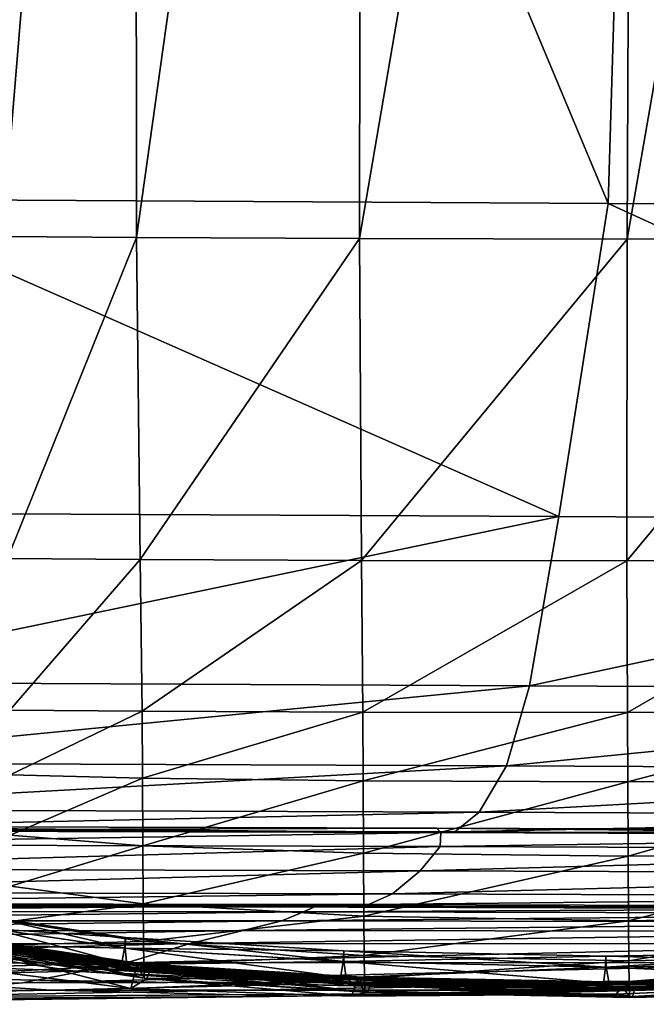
# Model space of a CAD drawing. Header units: millimetres. Extents: x 2387 to 13955, y -4964 to 364.
# Tile 878 of 1056: x 4474 to 4498, y -375 to -338. Entities that reach past the tile are written whole.
import ezdxf

# ---------------------------------------------------------------- set-up
doc = ezdxf.new("R2010")
doc.units = ezdxf.units.MM
doc.header["$MEASUREMENT"] = 0
doc.layers.add('Predefinito', color=7, linetype='Continuous', true_color=0x000000)

# ---------------------------------------------------------------- blocks, each defined once
blk = doc.blocks.new('Blocco 08')
at = {"layer": 'Predefinito'}
for points in [[(-468.751, -561.616, 730.648), (-470.607, -626.494, 730.493), (-441.548, -626.659, 607.928)], [(-441.548, -626.659, 607.928), (-439.661, -563.818, 608.307), (-468.751, -561.616, 730.648)], [(-439.661, -563.818, 608.307), (-441.548, -626.659, 607.928), (-414.032, -626.828, 485.657)], [(-464.437, -627.911, 12.252), (-464.575, -567.128, 12.545), (-459.43, -567.162, 12.537)], [(-459.43, -567.162, 12.537), (-459.378, -627.945, 12.188), (-464.437, -627.911, 12.252)], [(-459.378, -627.945, 12.188), (-459.43, -567.162, 12.537), (-450.855, -567.204, 12.5)], [(-450.855, -567.204, 12.5), (-450.947, -627.986, 12.09), (-459.378, -627.945, 12.188)], [(-450.947, -627.986, 12.09), (-450.855, -567.204, 12.5), (-440.564, -567.222, 12.43)], [(-440.564, -567.222, 12.43), (-440.831, -628.003, 12.001), (-450.947, -627.986, 12.09)], [(-430.274, -567.196, 12.353), (-430.714, -627.978, 11.954), (-440.831, -628.003, 12.001)], [(-440.831, -628.003, 12.001), (-440.564, -567.222, 12.43), (-430.274, -567.196, 12.353)], [(-470.607, -626.494, 730.493), (-472.423, -638.359, 730.374), (-443.406, -638.502, 607.793)], [(-443.406, -638.502, 607.793), (-441.548, -626.659, 607.928), (-470.607, -626.494, 730.493)], [(-441.548, -626.659, 607.928), (-443.406, -638.502, 607.793), (-415.328, -638.657, 485.518)], [(-415.328, -638.657, 485.518), (-414.032, -626.828, 485.657), (-441.548, -626.659, 607.928)], [(-464.256, -640.089, 12.205), (-464.437, -627.911, 12.252), (-459.378, -627.945, 12.188)], [(-459.378, -627.945, 12.188), (-459.238, -640.122, 12.138), (-464.256, -640.089, 12.205)], [(-459.238, -640.122, 12.138), (-459.378, -627.945, 12.188), (-450.947, -627.986, 12.09)], [(-450.947, -627.986, 12.09), (-450.874, -640.163, 12.036), (-459.238, -640.122, 12.138)], [(-450.874, -640.163, 12.036), (-450.947, -627.986, 12.09), (-440.831, -628.003, 12.001)], [(-440.831, -628.003, 12.001), (-440.838, -640.179, 11.944), (-450.874, -640.163, 12.036)], [(-430.714, -627.978, 11.954), (-430.802, -640.155, 11.897), (-440.838, -640.179, 11.944)], [(-440.838, -640.179, 11.944), (-440.831, -628.003, 12.001), (-430.714, -627.978, 11.954)], [(-443.406, -638.502, 607.793), (-472.423, -638.359, 730.374), (-473.536, -644.77, 730.341)], [(-473.536, -644.77, 730.341), (-444.524, -644.9, 607.757), (-443.406, -638.502, 607.793)], [(-415.328, -638.657, 485.518), (-443.406, -638.502, 607.793), (-444.524, -644.9, 607.757)], [(-444.524, -644.9, 607.757), (-416.202, -645.046, 485.459), (-415.328, -638.657, 485.518)], [(-464.168, -645.828, 12.441), (-464.256, -640.089, 12.205), (-459.238, -640.122, 12.138)], [(-459.238, -640.122, 12.138), (-459.163, -645.862, 12.372), (-464.168, -645.828, 12.441)], [(-459.163, -645.862, 12.372), (-459.238, -640.122, 12.138), (-450.874, -640.163, 12.036)], [(-450.874, -640.163, 12.036), (-450.822, -645.902, 12.271), (-459.163, -645.862, 12.372)], [(-450.822, -645.902, 12.271), (-450.874, -640.163, 12.036), (-440.838, -640.179, 11.944)], [(-440.838, -640.179, 11.944), (-440.813, -645.919, 12.177), (-450.822, -645.902, 12.271)], [(-440.813, -645.919, 12.177), (-440.838, -640.179, 11.944), (-430.802, -640.155, 11.897)], [(-430.802, -640.155, 11.897), (-430.804, -645.894, 12.125), (-440.813, -645.919, 12.177)], [(-444.524, -644.9, 607.757), (-473.536, -644.77, 730.341), (-474.39, -647.817, 730.333)], [(-474.39, -647.817, 730.333), (-445.387, -647.933, 607.748), (-444.524, -644.9, 607.757)], [(-416.202, -645.046, 485.459), (-444.524, -644.9, 607.757), (-445.387, -647.933, 607.748)], [(-445.387, -647.933, 607.748), (-416.98, -648.073, 485.434), (-416.202, -645.046, 485.459)], [(-464.157, -648.27, 12.968), (-464.168, -645.828, 12.441), (-459.163, -645.862, 12.372)], [(-459.163, -645.862, 12.372), (-459.152, -648.394, 12.9), (-464.157, -648.27, 12.968)], [(-459.152, -648.394, 12.9), (-459.163, -645.862, 12.372), (-450.822, -645.902, 12.271)], [(-450.822, -645.902, 12.271), (-450.811, -648.495, 12.798), (-459.152, -648.394, 12.9)], [(-450.811, -648.495, 12.798), (-450.822, -645.902, 12.271), (-440.813, -645.919, 12.177)], [(-440.813, -645.919, 12.177), (-440.802, -648.534, 12.704), (-450.811, -648.495, 12.798)], [(-440.802, -648.534, 12.704), (-440.813, -645.919, 12.177), (-430.804, -645.894, 12.125)], [(-430.804, -645.894, 12.125), (-430.793, -648.487, 12.651), (-440.802, -648.534, 12.704)], [(-445.387, -647.933, 607.748), (-474.39, -647.817, 730.333), (-475.413, -649.58, 730.332)], [(-475.413, -649.58, 730.332), (-446.42, -649.684, 607.751), (-445.387, -647.933, 607.748)], [(-416.98, -648.073, 485.434), (-445.387, -647.933, 607.748), (-446.42, -649.684, 607.751)], [(-464.147, -650.558, 13.858), (-464.157, -648.27, 12.968), (-459.152, -648.394, 12.9)], [(-459.152, -648.394, 12.9), (-459.141, -650.953, 13.789), (-464.147, -650.558, 13.858)], [(-459.141, -650.953, 13.789), (-459.152, -648.394, 12.9), (-450.811, -648.495, 12.798)], [(-446.42, -649.684, 607.751), (-417.962, -649.813, 485.42), (-416.98, -648.073, 485.434)], [(-450.811, -648.495, 12.798), (-450.8, -651.236, 13.688), (-459.141, -650.953, 13.789)], [(-450.8, -651.236, 13.688), (-450.811, -648.495, 12.798), (-440.802, -648.534, 12.704)], [(-440.802, -648.534, 12.704), (-440.791, -651.345, 13.594), (-450.8, -651.236, 13.688)], [(-440.791, -651.345, 13.594), (-440.802, -648.534, 12.704), (-430.793, -648.487, 12.651)], [(-430.793, -648.487, 12.651), (-430.782, -651.23, 13.54), (-440.791, -651.345, 13.594)], [(-446.42, -649.684, 607.751), (-475.413, -649.58, 730.332), (-476.328, -650.339, 730.319)], [(-476.328, -650.339, 730.319), (-447.341, -650.43, 607.738), (-446.42, -649.684, 607.751)], [(-417.962, -649.813, 485.42), (-446.42, -649.684, 607.751), (-447.341, -650.43, 607.738)], [(-447.341, -650.43, 607.738), (-418.862, -650.551, 485.396), (-417.962, -649.813, 485.42)], [(-447.871, -650.455, 607.689), (-476.859, -650.371, 730.272), (-477.028, -650.203, 730.239)], [(-477.028, -650.203, 730.239), (-448.038, -650.286, 607.654), (-447.871, -650.455, 607.689)], [(-448.038, -650.286, 607.654), (-477.028, -650.203, 730.239), (-476.859, -650.371, 730.272)], [(-476.859, -650.371, 730.272), (-447.871, -650.455, 607.689), (-448.038, -650.286, 607.654)], [(-419.389, -650.57, 485.341), (-447.871, -650.455, 607.689), (-448.038, -650.286, 607.654)], [(-448.038, -650.286, 607.654), (-419.562, -650.4, 485.306), (-419.389, -650.57, 485.341)], [(-419.562, -650.4, 485.306), (-448.038, -650.286, 607.654), (-447.871, -650.455, 607.689)], [(-447.871, -650.455, 607.689), (-476.859, -650.371, 730.272), (-476.883, -650.901, 730.322)], [(-476.883, -650.901, 730.322), (-447.9, -650.984, 607.742), (-447.871, -650.455, 607.689)], [(-447.341, -650.43, 607.738), (-476.328, -650.339, 730.319), (-476.859, -650.371, 730.272)], [(-476.859, -650.371, 730.272), (-447.871, -650.455, 607.689), (-447.341, -650.43, 607.738)], [(-464.135, -652.48, 15.11), (-464.147, -650.558, 13.858), (-459.141, -650.953, 13.789)], [(-419.389, -650.57, 485.341), (-447.871, -650.455, 607.689), (-447.9, -650.984, 607.742)], [(-447.9, -650.984, 607.742), (-419.403, -651.1, 485.392), (-419.389, -650.57, 485.341)], [(-447.871, -650.455, 607.689), (-419.389, -650.57, 485.341), (-419.562, -650.4, 485.306)], [(-418.862, -650.551, 485.396), (-447.341, -650.43, 607.738), (-447.871, -650.455, 607.689)], [(-447.871, -650.455, 607.689), (-419.389, -650.57, 485.341), (-418.862, -650.551, 485.396)], [(-447.9, -650.984, 607.742), (-476.883, -650.901, 730.322), (-477.629, -651.826, 730.34)], [(-477.629, -651.826, 730.34), (-448.654, -651.899, 607.764), (-447.9, -650.984, 607.742)], [(-459.141, -650.953, 13.789), (-459.13, -653.146, 15.042), (-464.135, -652.48, 15.11)], [(-459.13, -653.146, 15.042), (-459.141, -650.953, 13.789), (-450.8, -651.236, 13.688)], [(-419.403, -651.1, 485.392), (-447.9, -650.984, 607.742), (-448.654, -651.899, 607.764)], [(-450.8, -651.236, 13.688), (-450.788, -653.612, 14.941), (-459.13, -653.146, 15.042)], [(-450.788, -653.612, 14.941), (-450.8, -651.236, 13.688), (-440.791, -651.345, 13.594)], [(-440.791, -651.345, 13.594), (-440.779, -653.789, 14.848), (-450.788, -653.612, 14.941)], [(-448.654, -651.899, 607.764), (-420.13, -652.009, 485.404), (-419.403, -651.1, 485.392)], [(-440.779, -653.789, 14.848), (-440.791, -651.345, 13.594), (-430.782, -651.23, 13.54)], [(-430.782, -651.23, 13.54), (-430.77, -653.607, 14.793), (-440.779, -653.789, 14.848)], [(-448.654, -651.899, 607.764), (-477.629, -651.826, 730.34), (-478.667, -652.715, 730.344)], [(-478.667, -652.715, 730.344), (-449.7, -652.773, 607.773), (-448.654, -651.899, 607.764)], [(-420.13, -652.009, 485.404), (-448.654, -651.899, 607.764), (-449.7, -652.773, 607.773)], [(-449.7, -652.773, 607.773), (-421.149, -652.872, 485.399), (-420.13, -652.009, 485.404)], [(-464.122, -653.824, 16.726), (-464.135, -652.48, 15.11), (-459.13, -653.146, 15.042)], [(-449.7, -652.773, 607.773), (-478.667, -652.715, 730.344), (-479.567, -653.133, 730.349)], [(-479.567, -653.133, 730.349), (-450.604, -653.178, 607.781), (-449.7, -652.773, 607.773)], [(-421.149, -652.872, 485.399), (-449.7, -652.773, 607.773), (-450.604, -653.178, 607.781)], [(-450.604, -653.178, 607.781), (-422.042, -653.269, 485.396), (-421.149, -652.872, 485.399)], [(-452.56, -653.229, 607.788), (-481.522, -653.211, 730.351), (-482.028, -653.439, 730.358)], [(-482.028, -653.439, 730.358), (-453.069, -653.451, 607.797), (-452.56, -653.229, 607.788)], [(-452.009, -653.233, 607.787), (-480.971, -653.209, 730.351), (-481.522, -653.211, 730.351)], [(-481.522, -653.211, 730.351), (-452.56, -653.229, 607.788), (-452.009, -653.233, 607.787)], [(-480.971, -653.209, 730.351), (-452.009, -653.233, 607.787), (-451.371, -653.277, 607.787)], [(-451.371, -653.277, 607.787), (-480.334, -653.243, 730.353), (-480.971, -653.209, 730.351)], [(-450.604, -653.178, 607.781), (-479.567, -653.133, 730.349), (-480.334, -653.243, 730.353)], [(-480.334, -653.243, 730.353), (-451.371, -653.277, 607.787), (-450.604, -653.178, 607.781)], [(-459.13, -653.146, 15.042), (-459.117, -654.581, 16.658), (-464.122, -653.824, 16.726)], [(-459.117, -654.581, 16.658), (-459.13, -653.146, 15.042), (-450.788, -653.612, 14.941)], [(-423.994, -653.299, 485.381), (-452.56, -653.229, 607.788), (-453.069, -653.451, 607.797)], [(-423.443, -653.309, 485.386), (-452.009, -653.233, 607.787), (-452.56, -653.229, 607.788)], [(-452.56, -653.229, 607.788), (-423.994, -653.299, 485.381), (-423.443, -653.309, 485.386)], [(-452.009, -653.233, 607.787), (-423.443, -653.309, 485.386), (-422.806, -653.36, 485.393)], [(-422.806, -653.36, 485.393), (-451.371, -653.277, 607.787), (-452.009, -653.233, 607.787)], [(-422.042, -653.269, 485.396), (-450.604, -653.178, 607.781), (-451.371, -653.277, 607.787)], [(-451.371, -653.277, 607.787), (-422.806, -653.36, 485.393), (-422.042, -653.269, 485.396)], [(-453.069, -653.451, 607.797), (-482.028, -653.439, 730.358), (-482.837, -653.794, 730.369)], [(-482.837, -653.794, 730.369), (-453.882, -653.794, 607.814), (-453.069, -653.451, 607.797)], [(-450.788, -653.612, 14.941), (-450.775, -655.107, 16.559), (-459.117, -654.581, 16.658)], [(-424.496, -653.516, 485.385), (-453.069, -653.451, 607.797), (-453.882, -653.794, 607.814)], [(-453.882, -653.794, 607.814), (-425.299, -653.85, 485.392), (-424.496, -653.516, 485.385)], [(-453.069, -653.451, 607.797), (-424.496, -653.516, 485.385), (-423.994, -653.299, 485.381)], [(-450.775, -655.107, 16.559), (-450.788, -653.612, 14.941), (-440.779, -653.789, 14.848)], [(-440.765, -655.309, 16.466), (-440.779, -653.789, 14.848), (-430.77, -653.607, 14.793)], [(-430.77, -653.607, 14.793), (-430.757, -655.105, 16.411), (-440.765, -655.309, 16.466)], [(-484.298, -654.173, 730.379), (-455.347, -654.154, 607.832), (-453.882, -653.794, 607.814)], [(-453.882, -653.794, 607.814), (-482.837, -653.794, 730.369), (-484.298, -654.173, 730.379)], [(-464.798, -654.093, 426.735), (-464.76, -653.681, 426.634), (-459.798, -654.419, 426.559)], [(-464.76, -653.681, 426.634), (-464.778, -654.093, 426.524), (-459.807, -654.831, 426.451)], [(-459.807, -654.831, 426.451), (-459.798, -654.419, 426.559), (-464.76, -653.681, 426.634)], [(-464.109, -654.697, 18.705), (-464.122, -653.824, 16.726), (-459.117, -654.581, 16.658)], [(-425.299, -653.85, 485.392), (-453.882, -653.794, 607.814), (-455.347, -654.154, 607.832)], [(-455.347, -654.154, 607.832), (-426.753, -654.194, 485.394), (-425.299, -653.85, 485.392)], [(-440.779, -653.789, 14.848), (-440.765, -655.309, 16.466), (-450.775, -655.107, 16.559)], [(-455.347, -654.154, 607.832), (-484.298, -654.173, 730.379), (-486.169, -654.687, 730.384)], [(-486.169, -654.687, 730.384), (-457.345, -654.646, 607.854), (-455.347, -654.154, 607.832)], [(-464.925, -654.709, 427.608), (-464.798, -654.093, 426.735), (-459.828, -654.83, 426.662)], [(-459.798, -654.419, 426.559), (-459.828, -654.83, 426.662), (-464.798, -654.093, 426.735)], [(-464.778, -654.093, 426.524), (-464.733, -654.712, 425.64), (-459.747, -655.45, 425.569)], [(-459.747, -655.45, 425.569), (-459.807, -654.831, 426.451), (-464.778, -654.093, 426.524)], [(-426.753, -654.194, 485.394), (-455.347, -654.154, 607.832), (-457.345, -654.646, 607.854)], [(-457.345, -654.646, 607.854), (-428.859, -654.662, 485.4), (-426.753, -654.194, 485.394)], [(-488.206, -655.446, 730.382), (-459.758, -655.385, 607.882), (-457.345, -654.646, 607.854)], [(-457.345, -654.646, 607.854), (-486.169, -654.687, 730.384), (-488.206, -655.446, 730.382)], [(-465.838, -654.884, 435.61), (-465.544, -654.747, 433.783), (-460.581, -655.484, 433.707)], [(-465.544, -654.747, 433.783), (-465.51, -654.659, 433.599), (-460.549, -655.397, 433.522)], [(-460.549, -655.397, 433.522), (-460.581, -655.484, 433.707), (-465.544, -654.747, 433.783)], [(-465.51, -654.659, 433.599), (-465.497, -654.746, 433.413), (-460.532, -655.483, 433.336)], [(-460.532, -655.483, 433.336), (-460.549, -655.397, 433.522), (-465.51, -654.659, 433.599)], [(-465.497, -654.746, 433.413), (-465.413, -654.874, 432.473), (-460.445, -655.611, 432.398)], [(-460.445, -655.611, 432.398), (-460.532, -655.483, 433.336), (-465.497, -654.746, 433.413)], [(-465.177, -654.914, 430.029), (-464.925, -654.709, 427.608), (-459.944, -655.447, 427.535)], [(-459.828, -654.83, 426.662), (-459.944, -655.447, 427.535), (-464.925, -654.709, 427.608)], [(-464.733, -654.712, 425.64), (-464.51, -654.925, 423.215), (-459.513, -655.662, 423.145)], [(-459.513, -655.662, 423.145), (-459.747, -655.45, 425.569), (-464.733, -654.712, 425.64)], [(-464.602, -655.724, 214.603), (-464.388, -654.703, 70.696), (-459.369, -655.463, 70.63)], [(-464.388, -654.703, 70.696), (-464.094, -655.201, 21.045), (-459.087, -655.958, 20.979)], [(-459.087, -655.958, 20.979), (-459.369, -655.463, 70.63), (-464.388, -654.703, 70.696)], [(-464.171, -654.765, 419.835), (-464.15, -654.678, 419.65), (-459.149, -655.416, 419.582)], [(-464.15, -654.678, 419.65), (-464.147, -654.766, 419.465), (-459.143, -655.504, 419.397)], [(-459.143, -655.504, 419.397), (-459.149, -655.416, 419.582), (-464.15, -654.678, 419.65)], [(-459.117, -654.581, 16.658), (-459.102, -655.454, 18.638), (-464.109, -654.697, 18.705)], [(-464.094, -655.201, 21.045), (-464.109, -654.697, 18.705), (-459.102, -655.454, 18.638)], [(-459.828, -654.83, 426.662), (-459.798, -654.419, 426.559), (-451.54, -654.926, 426.445)], [(-459.798, -654.419, 426.559), (-459.807, -654.831, 426.451), (-451.536, -655.338, 426.338)], [(-451.536, -655.338, 426.338), (-451.54, -654.926, 426.445), (-459.798, -654.419, 426.559)], [(-428.859, -654.662, 485.4), (-457.345, -654.646, 607.854), (-459.758, -655.385, 607.882)], [(-459.758, -655.385, 607.882), (-431.619, -655.371, 485.415), (-428.859, -654.662, 485.4)], [(-459.102, -655.454, 18.638), (-459.117, -654.581, 16.658), (-450.775, -655.107, 16.559)], [(-475.027, -655.165, 485.999), (-466.641, -654.959, 440.724), (-461.707, -655.696, 440.643)], [(-466.641, -654.959, 440.724), (-465.838, -654.884, 435.61), (-460.883, -655.621, 435.533)], [(-460.883, -655.621, 435.533), (-461.707, -655.696, 440.643), (-466.641, -654.959, 440.724)], [(-460.581, -655.484, 433.707), (-460.883, -655.621, 435.533), (-465.838, -654.884, 435.61)], [(-465.413, -654.874, 432.473), (-465.177, -654.914, 430.029), (-460.199, -655.652, 429.955)], [(-460.199, -655.652, 429.955), (-460.445, -655.611, 432.398), (-465.413, -654.874, 432.473)], [(-459.944, -655.447, 427.535), (-460.199, -655.652, 429.955), (-465.177, -654.914, 430.029)], [(-464.51, -654.925, 423.215), (-464.27, -654.891, 420.772), (-459.269, -655.628, 420.704)], [(-459.269, -655.628, 420.704), (-459.513, -655.662, 423.145), (-464.51, -654.925, 423.215)], [(-464.27, -654.891, 420.772), (-464.171, -654.765, 419.835), (-459.168, -655.502, 419.767)], [(-459.168, -655.502, 419.767), (-459.269, -655.628, 420.704), (-464.27, -654.891, 420.772)], [(-459.149, -655.416, 419.582), (-459.168, -655.502, 419.767), (-464.171, -654.765, 419.835)], [(-464.147, -654.766, 419.465), (-464.085, -654.907, 417.619), (-459.079, -655.644, 417.552)], [(-459.079, -655.644, 417.552), (-459.143, -655.504, 419.397), (-464.147, -654.766, 419.465)], [(-464.085, -654.907, 417.619), (-463.899, -654.984, 412.459), (-458.886, -655.721, 412.392)], [(-458.886, -655.721, 412.392), (-459.079, -655.644, 417.552), (-464.085, -654.907, 417.619)], [(-463.899, -654.984, 412.459), (-463.999, -655.227, 359.585), (-458.98, -655.974, 359.519)], [(-458.98, -655.974, 359.519), (-458.886, -655.721, 412.392), (-463.899, -654.984, 412.459)], [(-459.944, -655.447, 427.535), (-459.828, -654.83, 426.662), (-451.558, -655.337, 426.549)], [(-451.54, -654.926, 426.445), (-451.558, -655.337, 426.549), (-459.828, -654.83, 426.662)], [(-451.453, -655.956, 425.459), (-451.536, -655.338, 426.338), (-459.807, -654.831, 426.451)], [(-459.807, -654.831, 426.451), (-459.747, -655.45, 425.569), (-451.453, -655.956, 425.459)], [(-450.775, -655.107, 16.559), (-450.76, -655.981, 18.54), (-459.102, -655.454, 18.638)], [(-451.558, -655.337, 426.549), (-451.54, -654.926, 426.445), (-441.639, -655.13, 426.331)], [(-441.639, -655.13, 426.331), (-441.642, -655.541, 426.437), (-451.558, -655.337, 426.549)], [(-451.54, -654.926, 426.445), (-451.536, -655.338, 426.338), (-441.618, -655.541, 426.226)], [(-441.618, -655.541, 426.226), (-441.639, -655.13, 426.331), (-451.54, -654.926, 426.445)], [(-450.76, -655.981, 18.54), (-450.775, -655.107, 16.559), (-440.765, -655.309, 16.466)], [(-431.744, -654.959, 426.254), (-431.733, -655.37, 426.361), (-441.642, -655.541, 426.437)], [(-441.642, -655.541, 426.437), (-441.639, -655.13, 426.331), (-431.744, -654.959, 426.254)], [(-431.709, -655.37, 426.15), (-431.744, -654.959, 426.254), (-441.639, -655.13, 426.331)], [(-441.639, -655.13, 426.331), (-441.618, -655.541, 426.226), (-431.709, -655.37, 426.15)], [(-440.751, -656.183, 18.447), (-440.765, -655.309, 16.466), (-430.757, -655.105, 16.411)], [(-430.757, -655.105, 16.411), (-430.742, -655.981, 18.392), (-440.751, -656.183, 18.447)], [(-459.758, -655.385, 607.882), (-488.206, -655.446, 730.382), (-491.385, -656.225, 730.374)], [(-491.385, -656.225, 730.374), (-463.684, -656.139, 607.928), (-459.758, -655.385, 607.882)], [(-461.707, -655.696, 440.643), (-470.364, -655.906, 485.927), (-475.027, -655.165, 485.999)], [(-463.999, -655.227, 359.585), (-464.602, -655.724, 214.603), (-459.592, -656.351, 214.537)], [(-459.369, -655.463, 70.63), (-459.592, -656.351, 214.537), (-464.602, -655.724, 214.603)], [(-459.102, -655.454, 18.638), (-459.087, -655.958, 20.979), (-464.094, -655.201, 21.045)], [(-459.592, -656.351, 214.537), (-458.98, -655.974, 359.519), (-463.999, -655.227, 359.585)], [(-431.619, -655.371, 485.415), (-459.758, -655.385, 607.882), (-463.684, -656.139, 607.928)], [(-463.684, -656.139, 607.928), (-436.257, -656.071, 485.451), (-431.619, -655.371, 485.415)], [(-460.883, -655.621, 435.533), (-460.581, -655.484, 433.707), (-452.325, -655.993, 433.589)], [(-460.581, -655.484, 433.707), (-460.549, -655.397, 433.522), (-452.295, -655.905, 433.404)], [(-452.295, -655.905, 433.404), (-452.325, -655.993, 433.589), (-460.581, -655.484, 433.707)], [(-452.274, -655.992, 433.219), (-452.295, -655.905, 433.404), (-460.549, -655.397, 433.522)], [(-460.549, -655.397, 433.522), (-460.532, -655.483, 433.336), (-452.274, -655.992, 433.219)], [(-452.177, -656.12, 432.282), (-452.274, -655.992, 433.219), (-460.532, -655.483, 433.336)], [(-460.532, -655.483, 433.336), (-460.445, -655.611, 432.398), (-452.177, -656.12, 432.282)], [(-460.199, -655.652, 429.955), (-459.944, -655.447, 427.535), (-451.66, -655.954, 427.423)], [(-451.558, -655.337, 426.549), (-451.66, -655.954, 427.423), (-459.944, -655.447, 427.535)], [(-451.202, -656.168, 423.039), (-451.453, -655.956, 425.459), (-459.747, -655.45, 425.569)], [(-459.747, -655.45, 425.569), (-459.513, -655.662, 423.145), (-451.202, -656.168, 423.039)], [(-459.592, -656.351, 214.537), (-459.369, -655.463, 70.63), (-451.02, -656.009, 70.533)], [(-450.745, -656.486, 20.882), (-451.02, -656.009, 70.533), (-459.369, -655.463, 70.63)], [(-459.369, -655.463, 70.63), (-459.087, -655.958, 20.979), (-450.745, -656.486, 20.882)], [(-459.269, -655.628, 420.704), (-459.168, -655.502, 419.767), (-450.846, -656.006, 419.664)], [(-459.168, -655.502, 419.767), (-459.149, -655.416, 419.582), (-450.828, -655.92, 419.478)], [(-450.828, -655.92, 419.478), (-450.846, -656.006, 419.664), (-459.168, -655.502, 419.767)], [(-450.82, -656.007, 419.293), (-450.828, -655.92, 419.478), (-459.149, -655.416, 419.582)], [(-459.149, -655.416, 419.582), (-459.143, -655.504, 419.397), (-450.82, -656.007, 419.293)], [(-450.748, -656.147, 417.45), (-450.82, -656.007, 419.293), (-459.143, -655.504, 419.397)], [(-459.143, -655.504, 419.397), (-459.079, -655.644, 417.552), (-450.748, -656.147, 417.45)], [(-459.087, -655.958, 20.979), (-459.102, -655.454, 18.638), (-450.76, -655.981, 18.54)], [(-451.66, -655.954, 427.423), (-451.558, -655.337, 426.549), (-441.642, -655.541, 426.437)], [(-451.536, -655.338, 426.338), (-451.453, -655.956, 425.459), (-441.51, -656.159, 425.351)], [(-441.51, -656.159, 425.351), (-441.618, -655.541, 426.226), (-451.536, -655.338, 426.338)], [(-440.765, -655.309, 16.466), (-440.751, -656.183, 18.447), (-450.76, -655.981, 18.54)], [(-431.733, -655.37, 426.361), (-431.799, -655.989, 427.237), (-441.728, -656.159, 427.313)], [(-441.728, -656.159, 427.313), (-441.642, -655.541, 426.437), (-431.733, -655.37, 426.361)], [(-431.57, -655.987, 425.278), (-431.709, -655.37, 426.15), (-441.618, -655.541, 426.226)], [(-470.364, -655.906, 485.927), (-461.707, -655.696, 440.643), (-453.501, -656.205, 440.513)], [(-461.707, -655.696, 440.643), (-460.883, -655.621, 435.533), (-452.637, -656.13, 435.412)], [(-452.637, -656.13, 435.412), (-453.501, -656.205, 440.513), (-461.707, -655.696, 440.643)], [(-452.325, -655.993, 433.589), (-452.637, -656.13, 435.412), (-460.883, -655.621, 435.533)], [(-451.92, -656.16, 429.842), (-452.177, -656.12, 432.282), (-460.445, -655.611, 432.398)], [(-460.445, -655.611, 432.398), (-460.199, -655.652, 429.955), (-451.92, -656.16, 429.842)], [(-451.66, -655.954, 427.423), (-451.92, -656.16, 429.842), (-460.199, -655.652, 429.955)], [(-459.513, -655.662, 423.145), (-459.269, -655.628, 420.704), (-450.947, -656.133, 420.6)], [(-450.947, -656.133, 420.6), (-451.202, -656.168, 423.039), (-459.513, -655.662, 423.145)], [(-450.846, -656.006, 419.664), (-450.947, -656.133, 420.6), (-459.269, -655.628, 420.704)], [(-450.546, -656.221, 412.292), (-450.748, -656.147, 417.45), (-459.079, -655.644, 417.552)], [(-459.079, -655.644, 417.552), (-458.886, -655.721, 412.392), (-450.546, -656.221, 412.292)], [(-458.886, -655.721, 412.392), (-458.98, -655.974, 359.519), (-450.631, -656.48, 359.422)], [(-450.631, -656.48, 359.422), (-450.546, -656.221, 412.292), (-458.886, -655.721, 412.392)], [(-441.642, -655.541, 426.437), (-441.728, -656.159, 427.313), (-451.66, -655.954, 427.423)], [(-444.002, -656.515, 485.533), (-433.83, -656.257, 440.277), (-425.644, -655.787, 440.223)], [(-425.644, -655.787, 440.223), (-436.257, -656.071, 485.451), (-444.002, -656.515, 485.533)], [(-441.618, -655.541, 426.226), (-441.51, -656.159, 425.351), (-431.57, -655.987, 425.278)], [(-496.681, -656.79, 730.359), (-470.214, -656.681, 608.005), (-463.684, -656.139, 607.928)], [(-463.684, -656.139, 607.928), (-491.385, -656.225, 730.374), (-496.681, -656.79, 730.359)], [(-492.384, -656.443, 608.177), (-470.364, -655.906, 485.927), (-462.603, -656.42, 485.803)], [(-453.501, -656.205, 440.513), (-462.603, -656.42, 485.803), (-470.364, -655.906, 485.927)], [(-470.214, -656.681, 608.005), (-444.002, -656.515, 485.533), (-436.257, -656.071, 485.451)], [(-436.257, -656.071, 485.451), (-463.684, -656.139, 607.928), (-470.214, -656.681, 608.005)], [(-462.603, -656.42, 485.803), (-453.501, -656.205, 440.513), (-443.663, -656.416, 440.379)], [(-458.98, -655.974, 359.519), (-459.592, -656.351, 214.537), (-451.249, -656.642, 214.44)], [(-451.02, -656.009, 70.533), (-451.249, -656.642, 214.44), (-459.592, -656.351, 214.537)], [(-450.76, -655.981, 18.54), (-450.745, -656.486, 20.882), (-459.087, -655.958, 20.979)], [(-451.249, -656.642, 214.44), (-450.631, -656.48, 359.422), (-458.98, -655.974, 359.519)], [(-453.501, -656.205, 440.513), (-452.637, -656.13, 435.412), (-442.751, -656.341, 435.289)], [(-442.751, -656.341, 435.289), (-443.663, -656.416, 440.379), (-453.501, -656.205, 440.513)], [(-452.637, -656.13, 435.412), (-452.325, -655.993, 433.589), (-442.426, -656.203, 433.47)], [(-442.426, -656.203, 433.47), (-442.751, -656.341, 435.289), (-452.637, -656.13, 435.412)], [(-452.325, -655.993, 433.589), (-452.295, -655.905, 433.404), (-442.398, -656.115, 433.285)], [(-442.398, -656.115, 433.285), (-442.426, -656.203, 433.47), (-452.325, -655.993, 433.589)], [(-452.295, -655.905, 433.404), (-452.274, -655.992, 433.219), (-442.372, -656.202, 433.099)], [(-442.372, -656.202, 433.099), (-442.398, -656.115, 433.285), (-452.295, -655.905, 433.404)], [(-452.274, -655.992, 433.219), (-452.177, -656.12, 432.282), (-442.265, -656.329, 432.164)], [(-442.265, -656.329, 432.164), (-442.372, -656.202, 433.099), (-452.274, -655.992, 433.219)], [(-452.177, -656.12, 432.282), (-451.92, -656.16, 429.842), (-441.993, -656.367, 429.728)], [(-441.993, -656.367, 429.728), (-442.265, -656.329, 432.164), (-452.177, -656.12, 432.282)], [(-451.92, -656.16, 429.842), (-451.66, -655.954, 427.423), (-441.728, -656.159, 427.313)], [(-441.728, -656.159, 427.313), (-441.993, -656.367, 429.728), (-451.92, -656.16, 429.842)], [(-451.453, -655.956, 425.459), (-451.202, -656.168, 423.039), (-441.238, -656.368, 422.935)], [(-441.238, -656.368, 422.935), (-441.51, -656.159, 425.351), (-451.453, -655.956, 425.459)], [(-451.249, -656.642, 214.44), (-451.02, -656.009, 70.533), (-441.008, -656.259, 70.441)], [(-451.202, -656.168, 423.039), (-450.947, -656.133, 420.6), (-440.968, -656.329, 420.499)], [(-440.968, -656.329, 420.499), (-441.238, -656.368, 422.935), (-451.202, -656.168, 423.039)], [(-451.02, -656.009, 70.533), (-450.745, -656.486, 20.882), (-440.735, -656.69, 20.789)], [(-440.735, -656.69, 20.789), (-441.008, -656.259, 70.441), (-451.02, -656.009, 70.533)], [(-450.947, -656.133, 420.6), (-450.846, -656.006, 419.664), (-440.867, -656.202, 419.564)], [(-440.867, -656.202, 419.564), (-440.968, -656.329, 420.499), (-450.947, -656.133, 420.6)], [(-450.846, -656.006, 419.664), (-450.828, -655.92, 419.478), (-440.851, -656.115, 419.379)], [(-440.851, -656.115, 419.379), (-440.867, -656.202, 419.564), (-450.846, -656.006, 419.664)], [(-450.828, -655.92, 419.478), (-450.82, -656.007, 419.293), (-440.839, -656.202, 419.194)], [(-440.839, -656.202, 419.194), (-440.851, -656.115, 419.379), (-450.828, -655.92, 419.478)], [(-450.82, -656.007, 419.293), (-450.748, -656.147, 417.45), (-440.76, -656.339, 417.352)], [(-440.76, -656.339, 417.352), (-440.839, -656.202, 419.194), (-450.82, -656.007, 419.293)], [(-450.745, -656.486, 20.882), (-450.76, -655.981, 18.54), (-440.751, -656.183, 18.447)], [(-450.748, -656.147, 417.45), (-450.546, -656.221, 412.292), (-440.548, -656.406, 412.197)], [(-440.548, -656.406, 412.197), (-440.76, -656.339, 417.352), (-450.748, -656.147, 417.45)], [(-440.751, -656.183, 18.447), (-440.735, -656.69, 20.789), (-450.745, -656.486, 20.882)], [(-450.546, -656.221, 412.292), (-450.631, -656.48, 359.422), (-440.623, -656.661, 359.328)], [(-440.623, -656.661, 359.328), (-440.548, -656.406, 412.197), (-450.546, -656.221, 412.292)], [(-432.872, -656.18, 435.201), (-433.83, -656.257, 440.277), (-443.663, -656.416, 440.379)], [(-443.663, -656.416, 440.379), (-442.751, -656.341, 435.289), (-432.872, -656.18, 435.201)], [(-432.534, -656.04, 433.385), (-432.872, -656.18, 435.201), (-442.751, -656.341, 435.289)], [(-442.751, -656.341, 435.289), (-442.426, -656.203, 433.47), (-432.534, -656.04, 433.385)], [(-432.507, -655.953, 433.199), (-432.534, -656.04, 433.385), (-442.426, -656.203, 433.47)], [(-442.426, -656.203, 433.47), (-442.398, -656.115, 433.285), (-432.507, -655.953, 433.199)], [(-432.478, -656.039, 433.015), (-432.507, -655.953, 433.199), (-442.398, -656.115, 433.285)], [(-442.398, -656.115, 433.285), (-442.372, -656.202, 433.099), (-432.478, -656.039, 433.015)], [(-432.361, -656.166, 432.081), (-432.478, -656.039, 433.015), (-442.372, -656.202, 433.099)], [(-442.372, -656.202, 433.099), (-442.265, -656.329, 432.164), (-432.361, -656.166, 432.081)], [(-432.072, -656.201, 429.65), (-432.361, -656.166, 432.081), (-442.265, -656.329, 432.164)], [(-442.265, -656.329, 432.164), (-441.993, -656.367, 429.728), (-432.072, -656.201, 429.65)], [(-431.799, -655.989, 427.237), (-432.072, -656.201, 429.65), (-441.993, -656.367, 429.728)], [(-441.993, -656.367, 429.728), (-441.728, -656.159, 427.313), (-431.799, -655.989, 427.237)], [(-431.277, -656.191, 422.867), (-431.57, -655.987, 425.278), (-441.51, -656.159, 425.351)], [(-441.51, -656.159, 425.351), (-441.238, -656.368, 422.935), (-431.277, -656.191, 422.867)], [(-431.002, -656.132, 70.385), (-431.23, -656.143, 214.293), (-441.239, -656.568, 214.348)], [(-441.239, -656.568, 214.348), (-441.008, -656.259, 70.441), (-431.002, -656.132, 70.385)], [(-440.623, -656.661, 359.328), (-441.239, -656.568, 214.348), (-431.23, -656.143, 214.293)], [(-430.998, -656.149, 420.435), (-431.277, -656.191, 422.867), (-441.238, -656.368, 422.935)], [(-441.238, -656.368, 422.935), (-440.968, -656.329, 420.499), (-430.998, -656.149, 420.435)], [(-430.727, -656.491, 20.734), (-431.002, -656.132, 70.385), (-441.008, -656.259, 70.441)], [(-430.896, -656.019, 419.501), (-430.998, -656.149, 420.435), (-440.968, -656.329, 420.499)], [(-440.968, -656.329, 420.499), (-440.867, -656.202, 419.564), (-430.896, -656.019, 419.501)], [(-430.882, -655.932, 419.316), (-430.896, -656.019, 419.501), (-440.867, -656.202, 419.564)], [(-440.867, -656.202, 419.564), (-440.851, -656.115, 419.379), (-430.882, -655.932, 419.316)], [(-430.866, -656.019, 419.131), (-430.882, -655.932, 419.316), (-440.851, -656.115, 419.379)], [(-440.851, -656.115, 419.379), (-440.839, -656.202, 419.194), (-430.866, -656.019, 419.131)], [(-430.779, -656.153, 417.29), (-430.866, -656.019, 419.131), (-440.839, -656.202, 419.194)], [(-440.839, -656.202, 419.194), (-440.76, -656.339, 417.352), (-430.779, -656.153, 417.29)], [(-430.553, -656.21, 412.137), (-430.779, -656.153, 417.29), (-440.76, -656.339, 417.352)], [(-440.76, -656.339, 417.352), (-440.548, -656.406, 412.197), (-430.553, -656.21, 412.137)], [(-440.735, -656.69, 20.789), (-440.751, -656.183, 18.447), (-430.742, -655.981, 18.392)], [(-430.742, -655.981, 18.392), (-430.727, -656.491, 20.734), (-440.735, -656.69, 20.789)], [(-431.23, -656.143, 214.293), (-430.619, -656.45, 359.272), (-440.623, -656.661, 359.328)], [(-430.619, -656.45, 359.272), (-430.553, -656.21, 412.137), (-440.548, -656.406, 412.197)], [(-462.603, -656.42, 485.803), (-485.869, -656.86, 608.142), (-492.384, -656.443, 608.177)], [(-485.869, -656.86, 608.142), (-462.603, -656.42, 485.803), (-453.301, -656.647, 485.659)], [(-444.002, -656.515, 485.533), (-470.214, -656.681, 608.005), (-478.043, -656.951, 608.085)], [(-478.043, -656.951, 608.085), (-453.301, -656.647, 485.659), (-444.002, -656.515, 485.533)], [(-443.663, -656.416, 440.379), (-453.301, -656.647, 485.659), (-462.603, -656.42, 485.803)], [(-433.83, -656.257, 440.277), (-444.002, -656.515, 485.533), (-453.301, -656.647, 485.659)], [(-453.301, -656.647, 485.659), (-443.663, -656.416, 440.379), (-433.83, -656.257, 440.277)], [(-441.008, -656.259, 70.441), (-441.239, -656.568, 214.348), (-451.249, -656.642, 214.44)], [(-450.631, -656.48, 359.422), (-451.249, -656.642, 214.44), (-441.239, -656.568, 214.348)], [(-441.239, -656.568, 214.348), (-440.623, -656.661, 359.328), (-450.631, -656.48, 359.422)], [(-441.008, -656.259, 70.441), (-440.735, -656.69, 20.789), (-430.727, -656.491, 20.734)], [(-440.548, -656.406, 412.197), (-440.623, -656.661, 359.328), (-430.619, -656.45, 359.272)], [(-453.301, -656.647, 485.659), (-478.043, -656.951, 608.085), (-485.869, -656.86, 608.142)]]:
    blk.add_3dface(points, dxfattribs=at)

msp = doc.modelspace()

# ---------------------------------------------------------------- block references
at = {"layer": 'Predefinito'}
msp.add_blockref('Blocco 08', (4937.65, 282.162), dxfattribs=at)

doc.saveas('drawing.dxf')
